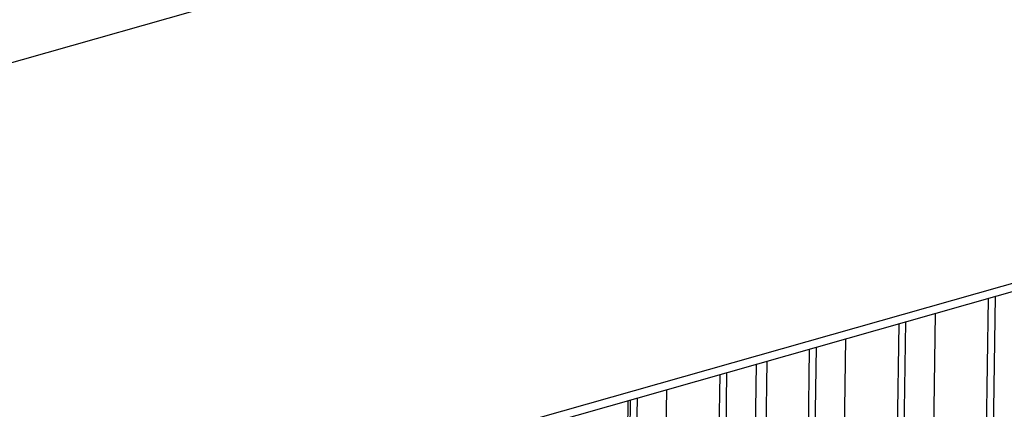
# Model space of a CAD drawing. Header units: millimetres. Extents: x 1117 to 38156, y -1945 to 7303.
# Tile 271 of 656: x 9825 to 9912, y 1090 to 1124. Entities that reach past the tile are written whole.
import ezdxf

# ---------------------------------------------------------------- set-up
doc = ezdxf.new("R2010")
doc.units = ezdxf.units.MM

msp = doc.modelspace()

# ---------------------------------------------------------------- linework, layer by layer
at = {"color": 7, "linetype": 'Continuous'}
for p, q in [((9911.1, 1145.123), (9767.091, 1104.213)), ((9724.854, 1047.902), (9984.071, 1121.541)), ((9724.843, 1047.158), (9983.706, 1120.697)), ((9910.469, 1099.891), (9910.026, 1069.931)), ((9911.065, 1100.061), (9910.611, 1069.372)), ((9905.375, 1067.884), (9905.829, 1098.573)), ((9902.614, 1097.66), (9902.171, 1067.699)), ((9903.21, 1097.829), (9902.756, 1067.141)), ((9897.52, 1065.653), (9897.974, 1096.341)), ((9894.759, 1095.428), (9894.316, 1065.468)), ((9895.355, 1095.598), (9894.901, 1064.909)), ((9890.67, 1068.587), (9891.051, 1094.375)), ((9887.5, 1093.366), (9887.046, 1062.678)), ((9889.665, 1063.421), (9890.119, 1094.11)), ((9886.904, 1093.197), (9886.461, 1063.236)), ((9882.088, 1080.019), (9882.264, 1091.879)), ((9878.775, 1085.328), (9878.858, 1090.911)), ((9879.049, 1090.965), (9878.961, 1085.03)), ((9879.645, 1091.135), (9879.541, 1084.1))]:
    msp.add_line(p, q, dxfattribs=at)

doc.saveas('drawing.dxf')
